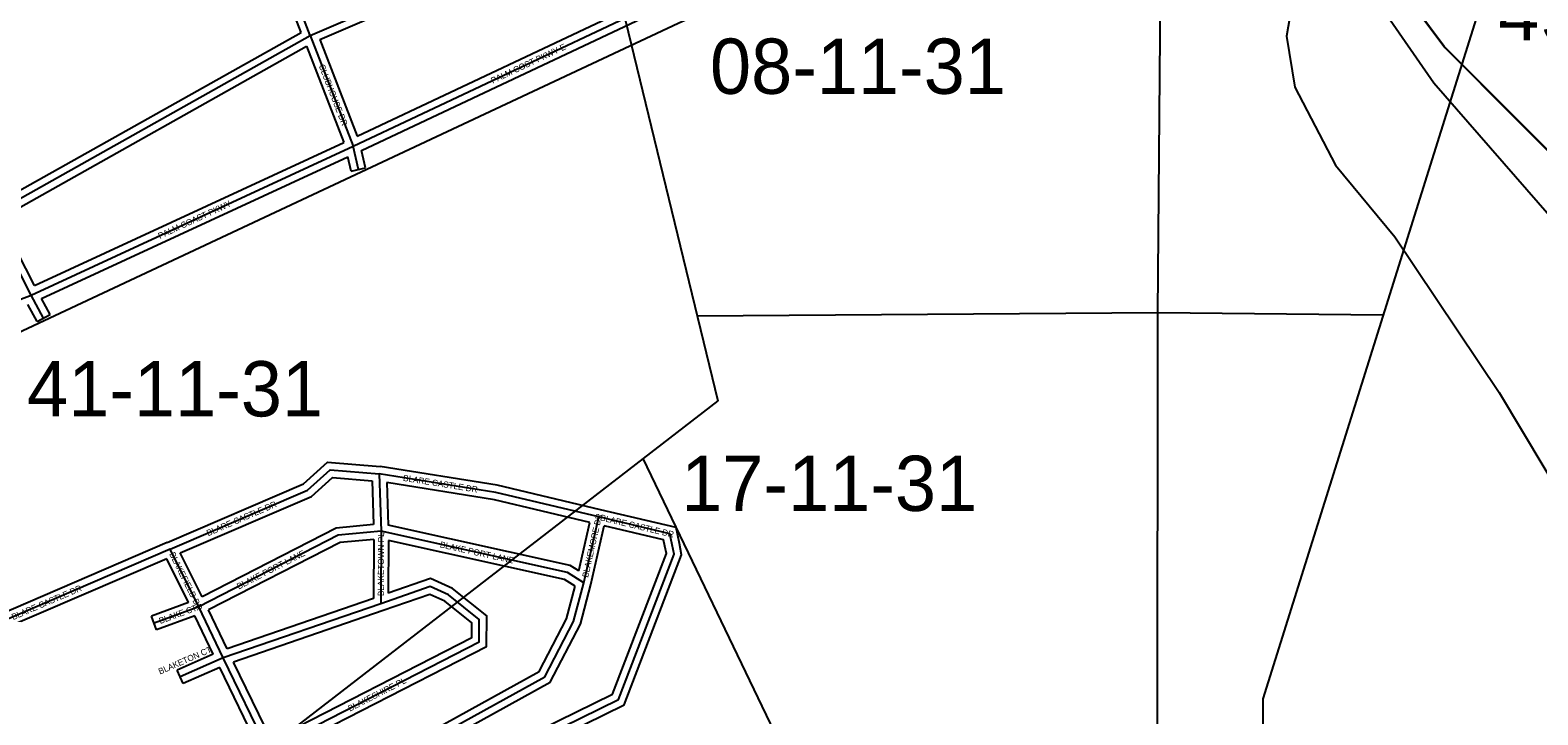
# Model space of a CAD drawing. Extents: x 457167 to 656239, y 1787309 to 1969297.
# Drawn here: x 590509 to 596645, y 1896984 to 1899772 of the extents above; entities that cross this region are included whole.
import ezdxf

# ---------------------------------------------------------------- set-up
doc = ezdxf.new("R2010")
doc.units = 0
for name, color, linetype in [('Level 1', 7, 'Continuous'), ('Level 2', 7, 'Continuous'), ('Level 31', 7, 'Continuous'), ('Level 32', 7, 'Continuous'), ('Level 34', 7, 'Continuous'), ('Level 5', 7, 'Continuous'), ('Level 7', 7, 'Continuous'), ('Level 8', 7, 'Continuous')]:
    doc.layers.add(name, color=color, linetype=linetype)

msp = doc.modelspace()

# ---------------------------------------------------------------- linework, layer by layer
at = {"layer": 'Level 1'}
for p, q in [((595098.626, 1898620.911), (595116.349, 1900806.255)), ((592822.862, 1900256.918), (593307.14, 1898262.179)), ((596443.565, 1899976.302), (595526.092, 1897049.113)), ((595098.626, 1898620.911), (593223.391, 1898607.141)), ((595093.999, 1893671.733), (595098.626, 1898620.911)), ((596015.584, 1898610.83), (595098.626, 1898620.911)), ((593307.14, 1898262.179), (589771.354, 1895530.092)), ((593002.988, 1898027.161), (595560.757, 1892699.509)), ((595526.092, 1897049.113), (595560.757, 1892699.509))]:
    msp.add_line(p, q, dxfattribs=at)
at = {"layer": 'Level 31'}
for p, q in [((591823.111, 1899298.591), (593241.316, 1899968.159)), ((591648.706, 1899749.081), (591923.292, 1899867.514)), ((590412.601, 1899054.159), (591648.706, 1899749.081)), ((591648.706, 1899749.081), (591823.111, 1899298.591)), ((590513.069, 1898692.158), (591823.111, 1899298.591)), ((591844.692, 1899204.473), (591823.111, 1899298.591)), ((590513.069, 1898692.158), (590347.039, 1899017.548)), ((590563.537, 1898599.167), (590513.069, 1898692.158)), ((591929.225, 1897964.574), (591937.089, 1897731.103)), ((592762.147, 1897521.678), (592822.697, 1897789.578)), ((591937.089, 1897731.103), (591935.626, 1897436.194)), ((591078.478, 1897657.694), (590050.371, 1897215.149)), ((591194.759, 1897424.033), (591078.478, 1897657.694)), ((591935.626, 1897436.194), (591294.553, 1897215.492)), ((591194.759, 1897424.033), (591012.77, 1897357.443)), ((591294.553, 1897215.492), (591194.759, 1897424.033)), ((591294.553, 1897215.492), (591119.222, 1897138.708)), ((591477.363, 1896839.896), (591294.553, 1897215.492))]:
    msp.add_line(p, q, dxfattribs=at)
for points in [[(591648.706, 1899749.081), (591466.083, 1900224.679), (591407.655, 1900266.236)], [(588920.275, 1898236.469), (589195.379, 1898277.425), (589904.419, 1898459.786), (590513.069, 1898692.158)], [(591078.478, 1897657.694), (591637.228, 1897898.536), (591729.261, 1897981.649), (591929.225, 1897964.574)], [(592822.697, 1897789.578), (592404.119, 1897888.843), (591929.225, 1897964.574)], [(593121.701, 1897675.975), (593112.557, 1897721.081), (592822.697, 1897789.578)], [(591937.089, 1897731.103), (591762.184, 1897715.044), (591194.759, 1897424.033)], [(591684.95, 1896447.893), (592903.148, 1897046.161), (593129.268, 1897637.78), (593121.701, 1897675.975)], [(592762.147, 1897521.678), (592695.447, 1897563.248), (591937.089, 1897731.103)], [(591477.363, 1896839.896), (592336.623, 1897280.59), (592336.78, 1897372.227), (592211.994, 1897472.443), (592137.014, 1897506.027), (591935.626, 1897436.194)], [(591610.156, 1896589.842), (592603.149, 1897138.311), (592720.224, 1897363.204), (592762.147, 1897521.678)]]:
    msp.add_lwpolyline(points, dxfattribs=at)
at = {"layer": 'Level 32'}
for p, q in [((591839.452, 1899339.481), (593203.443, 1899983.455)), ((591857.749, 1899281.766), (593254.124, 1899941.03)), ((591687.114, 1899732.973), (591935.174, 1899839.966)), ((590397.9, 1899080.311), (591611.407, 1899762.528)), ((590427.304, 1899028.007), (591633.229, 1899705.963)), ((591633.229, 1899705.963), (591784.977, 1899313.996)), ((591687.114, 1899732.973), (591839.452, 1899339.48)), ((590526.669, 1898731.512), (591784.978, 1899313.996)), ((591873.934, 1899211.177), (591857.749, 1899281.766)), ((590554.689, 1898678.365), (591802.139, 1899255.822)), ((591815.451, 1899197.768), (591802.14, 1899255.822)), ((591815.451, 1899197.768), (591873.934, 1899211.177)), ((590526.668, 1898731.512), (590386.896, 1899005.442)), ((590589.904, 1898613.477), (590554.689, 1898678.364)), ((590537.169, 1898584.858), (590499.231, 1898654.761)), ((590537.169, 1898584.858), (590589.904, 1898613.477)), ((591900.139, 1897936.946), (591906.153, 1897758.389)), ((591960.434, 1897929.216), (591966.289, 1897755.366)), ((592742.189, 1897569.466), (592786.889, 1897767.236)), ((592791.288, 1897514.532), (592845.28, 1897753.413)), ((591066.616, 1897685.25), (590066.14, 1897254.597)), ((591906.925, 1897698.206), (591905.733, 1897457.631)), ((591966.905, 1897693.776), (591965.837, 1897478.422)), ((591064.268, 1897618.914), (590062.233, 1897187.592)), ((591152.964, 1897440.685), (591064.268, 1897618.914)), ((591208.089, 1897464.584), (591119.456, 1897642.686)), ((591152.963, 1897440.685), (591002.461, 1897385.617)), ((591905.732, 1897457.63), (591310.072, 1897252.563)), ((591023.08, 1897329.268), (591002.461, 1897385.617)), ((591179.467, 1897386.49), (591023.08, 1897329.268)), ((591254.1, 1897230.526), (591179.467, 1897386.491)), ((591310.073, 1897252.563), (591234.419, 1897410.656)), ((591945.392, 1897407.826), (591336.357, 1897198.153)), ((591254.1, 1897230.526), (591107.188, 1897166.189)), ((591490.932, 1896880.57), (591336.357, 1897198.154)), ((591131.258, 1897111.226), (591107.188, 1897166.189)), ((591280.19, 1897176.449), (591131.258, 1897111.226)), ((591437.12, 1896854.027), (591280.19, 1897176.449))]:
    msp.add_line(p, q, dxfattribs=at)
for points in [[(591611.407, 1899762.528), (591441.32, 1900205.476), (591403.784, 1900232.175)], [(591066.602, 1897685.245), (591620.8, 1897924.124), (591718.828, 1898012.65), (591932.869, 1897994.372)], [(592829.619, 1897818.769), (592409.951, 1897918.293), (591932.869, 1897994.371)], [(591119.456, 1897642.687), (591653.656, 1897872.948), (591739.695, 1897950.649), (591900.139, 1897936.947)], [(592786.889, 1897767.236), (592398.288, 1897859.393), (591960.434, 1897929.216)], [(593151.104, 1897681.936), (593138.144, 1897745.862), (592829.596, 1897818.775)], [(591906.153, 1897758.389), (591753.66, 1897744.388), (591208.089, 1897464.585)], [(592742.19, 1897569.466), (592706.951, 1897591.429), (591966.29, 1897755.366)], [(593092.299, 1897670.015), (593086.969, 1897696.301), (592845.279, 1897753.413)], [(591906.925, 1897698.206), (591770.709, 1897685.7), (591234.42, 1897410.656)], [(591725.983, 1896434.62), (592926.96, 1897024.431), (593160.374, 1897635.136), (593151.13, 1897681.805)], [(592727.478, 1897507.934), (592683.943, 1897535.067), (591966.904, 1897693.776)], [(591697.899, 1896487.675), (592879.335, 1897067.889), (593098.16, 1897640.423), (593092.273, 1897670.146)], [(591518.134, 1896827.089), (592366.592, 1897262.244), (592366.806, 1897386.591), (592227.775, 1897498.247), (592138.423, 1897538.269), (591965.837, 1897478.422)], [(591622.349, 1896630.848), (592580.719, 1897160.195), (592692.074, 1897374.1), (592727.479, 1897507.935)], [(591650.411, 1896577.802), (592625.578, 1897116.427), (592748.374, 1897352.308), (592791.288, 1897514.532)], [(591490.932, 1896880.569), (592306.654, 1897298.936), (592306.755, 1897357.862), (592196.214, 1897446.639), (592135.605, 1897473.786), (591945.454, 1897407.849)]]:
    msp.add_lwpolyline(points, dxfattribs=at)
at = {"layer": 'Level 5'}
for points in [[(584199.519, 1897567.208), (586133.565, 1897581.818), (586717.162, 1897656.233), (588476.481, 1897971.12), (589702.204, 1898244.912), (590060.758, 1898352.887), (593146.729, 1899800.118), (596082.491, 1901114.125)], [(597147.108, 1898820.486), (596264.404, 1899705.092), (595898.121, 1900197.322), (595789.977, 1900397.526), (595823.614, 1900680.933), (596082.491, 1901114.125)]]:
    msp.add_lwpolyline(points, dxfattribs=at)
at = {"layer": 'Level 7'}
msp.add_lwpolyline([(597147.108, 1898820.486), (596872.074, 1898862.465), (596738.79, 1898962.656), (596222.564, 1899555.098), (595939.545, 1899963.876), (595847.913, 1900022.327), (595722.872, 1899997.446), (595647.712, 1899897.513), (595622.544, 1899747.46), (595655.697, 1899539.015), (595822.064, 1899222.068), (596063.521, 1898930.032), (596487.996, 1898296.009), (597137.06, 1897211.596)], dxfattribs=at)
at = {"layer": 'Level 8'}
msp.add_lwpolyline([(596886.846, 1901516.279), (596085.841, 1901109.265), (595818.844, 1900676.253), (595792.847, 1900392.246), (595900.851, 1900192.241), (596266.864, 1899700.231), (597148.888, 1898815.215)], dxfattribs=at)

# ---------------------------------------------------------------- texts
at = {"layer": 'Level 2'}
for s, p in [('49-11-31', (596483.759, 1899730.097)), ('08-11-31', (593275.751, 1899512.214)), ('41-11-31', (590496.31, 1898198.763)), ('17-11-31', (593158.725, 1897813.837))]:
    msp.add_text(s, height=225, dxfattribs=at).set_placement(p)
at = {"layer": 'Level 34'}
for s, height, rotation, p in [('PALM COST PKWY E', 25, 25.272475, (592391.44, 1899553.091)), ('CLUBHOUSE DR', 25, 291.1631111, (591682.634, 1899626.825)), ('PALM COAST PKWY', 25, 24.8392917, (591036.574, 1898920.722)), ('BLARE CASTLE DR', 24.99916, 350.9391361, (592025.212, 1897936.611)), ('BLARE CASTLE DR', 25, 23.3172139, (591233.078, 1897710.722)), ('BLAKEMORE DR', 25, 77.2631333, (592779.304, 1897540.895)), ('BLARE CASTLE DR', 25, 346.7043417, (592827.279, 1897775.651)), ('BLAKETOWN PL', 25, 89.7149306, (591948.276, 1897466.896)), ('BLAKE PORT LANE', 25, 347.5191222, (592174.722, 1897665.703)), ('BLAKEFIELD DR', 25, 296.4568833, (591074.069, 1897638.497)), ('BLAKE PORT LANE', 25, 27.1509305, (591357.641, 1897493.522)), ('BLARE CASTLE DR', 25, 23.2887194, (590439.615, 1897369.091)), ('BLAKE CT', 25, 20.0969861, (591038.404, 1897353.511)), ('BLAKETON CT', 25, 23.6498027, (591037.216, 1897147.287)), ('BLAKESHIRE PL', 25, 27.151575, (591810.125, 1896996.514))]:
    msp.add_text(s, height=height, rotation=rotation, dxfattribs=at).set_placement(p)

doc.saveas('drawing.dxf')
